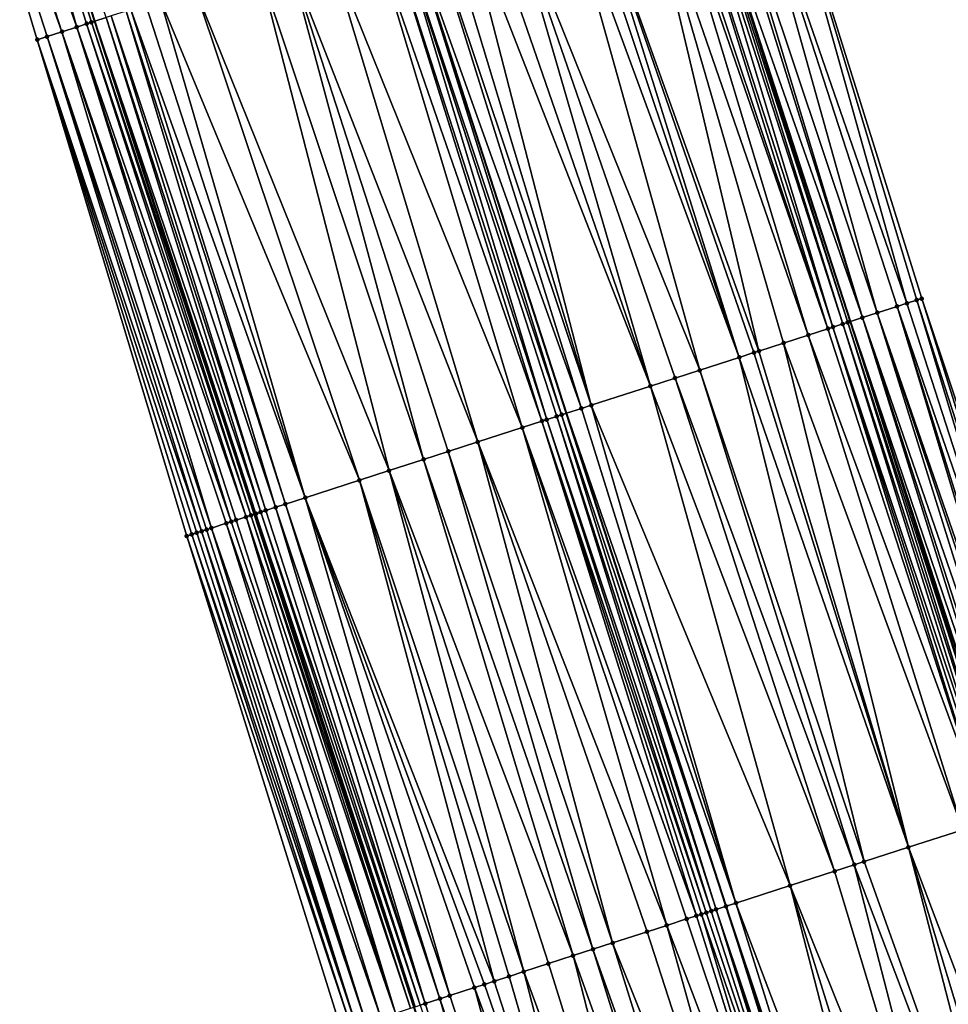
# Model space of a CAD drawing. Header units: feet. Extents: x 2004186 to 2014793, y 836912 to 864902.
# Tile 821 of 974: x 2004702 to 2004738, y 858427 to 858465. Entities that reach past the tile are written whole.
import ezdxf

# ---------------------------------------------------------------- set-up
doc = ezdxf.new("R2010")
doc.units = ezdxf.units.FT
doc.header["$LTSCALE"] = 100
doc.header["$MEASUREMENT"] = 0
for name, color, linetype, lineweight in [('EP_Travel Lane', 5, 'Continuous', 40), ('GPL_Skip Line', 2, 'Continuous', 40), ('Road Shots', 4, 'Continuous', 200), ('Road X-Section', 30, 'Continuous', 13)]:
    doc.layers.add(name, color=color, linetype=linetype, lineweight=lineweight)
doc.layers.add('I-77 SB_MM21-27-Surface-Border', color=7, linetype='Continuous')
doc.layers.add('I-77 SB_MM21-27-Surface-TIN', color=7, linetype='Continuous')

msp = doc.modelspace()

# ---------------------------------------------------------------- linework, layer by layer
at = {"layer": 'EP_Travel Lane'}
for points in [[(2004772.846611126, 858256.0850767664, 456.7978183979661), (2004766.683431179, 858275.1105857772, 456.584631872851), (2004760.520244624, 858294.1361151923, 456.3736101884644), (2004754.357116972, 858313.1614627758, 456.1432874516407), (2004748.192641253, 858332.194226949, 455.9262946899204), (2004742.031122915, 858351.2204676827, 455.7314961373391), (2004735.869570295, 858370.2468142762, 455.5481204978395), (2004729.707946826, 858389.2733796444, 455.3883062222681), (2004723.546469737, 858408.2994930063, 455.1797762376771), (2004717.384889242, 858427.3259256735, 455.005668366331), (2004711.223393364, 858446.3520970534, 454.8033979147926), (2004705.061861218, 858465.378380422, 454.613188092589), (2004698.902470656, 858484.4045920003, 454.4117679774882), (2004692.763296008, 858503.4379220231, 454.2041110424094), (2004686.624172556, 858522.4710933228, 453.9800132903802), (2004680.48499716, 858541.5044256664, 453.7725966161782), (2004674.345778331, 858560.5378926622, 453.5791291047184)], [(2004795.835165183, 858263.5321510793, 456.7795421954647), (2004789.667681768, 858282.5563545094, 456.5748603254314), (2004783.500234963, 858301.5804450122, 456.358191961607), (2004777.332692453, 858320.6048307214, 456.1728608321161), (2004771.172622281, 858339.6242625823, 455.952275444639), (2004765.014723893, 858358.6514405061, 455.7347181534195), (2004758.856755, 858377.6788362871, 455.5406361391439), (2004752.698753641, 858396.7063323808, 455.3573896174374), (2004746.540758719, 858415.7338085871, 455.1719870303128), (2004740.382744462, 858434.7613445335, 454.9930252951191), (2004734.224745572, 858453.7888329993, 454.8089398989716), (2004728.066812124, 858472.8161192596, 454.6030681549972), (2004721.909792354, 858491.8440670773, 454.3916891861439), (2004715.763737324, 858510.8751553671, 454.1824499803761), (2004709.61771611, 858529.906138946, 453.9623807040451), (2004703.471648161, 858548.9372672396, 453.7572828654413)]]:
    msp.add_polyline3d(points, dxfattribs=at)
at = {"layer": 'GPL_Skip Line'}
msp.add_polyline3d([(2004784.826929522, 858259.9679438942, 456.9687273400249), (2004778.663469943, 858278.9935904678, 456.7774565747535), (2004772.500052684, 858298.0191064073, 456.5723198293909), (2004766.336662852, 858317.044537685, 456.3581968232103), (2004760.179431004, 858336.0718716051, 456.1348776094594), (2004754.027019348, 858355.1010358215, 455.9380440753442), (2004747.874578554, 858374.1302901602, 455.7509248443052), (2004741.722069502, 858393.1597556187, 455.5865620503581), (2004735.56966276, 858412.1889046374, 455.3880903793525), (2004729.417203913, 858431.2182148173, 455.2069902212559), (2004723.264789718, 858450.2473868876, 455.0110032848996), (2004717.112373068, 858469.2765665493, 454.8158346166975), (2004710.959920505, 858488.3056193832, 454.6094117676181), (2004704.806740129, 858507.3343983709, 454.3996816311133), (2004698.653611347, 858526.3630178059, 454.1734319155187), (2004692.500391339, 858545.3919193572, 453.9763916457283)], dxfattribs=at)
at = {"layer": 'I-77 SB_MM21-27-Surface-Border', "color": 3, "linetype": 'ByBlock', "lineweight": -2}
for points in [[(2004772.270011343, 858255.8980778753, 456.7779989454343), (2004765.345662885, 858274.6766446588, 456.530457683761), (2004759.562745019, 858293.8255308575, 456.33545096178), (2004752.638422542, 858312.604017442, 456.079395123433), (2004745.907740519, 858331.4546366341, 455.8435449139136), (2004739.564984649, 858350.4224078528, 455.6611668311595), (2004733.032060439, 858369.3282421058, 455.4346222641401), (2004726.879569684, 858388.3576509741, 455.2641443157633), (2004720.727145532, 858407.3868538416, 455.0714781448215), (2004714.574685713, 858426.4161670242, 454.8907016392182), (2004708.612571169, 858445.5068699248, 454.6951242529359), (2004702.840682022, 858464.659333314, 454.5246890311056), (2004697.069025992, 858483.8108382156, 454.3285502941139), (2004692.438016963, 858503.3325623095, 454.1875300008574), (2004685.333525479, 858522.0531084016, 453.9201206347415), (2004678.990061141, 858541.0203080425, 453.7058179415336), (2004674.168733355, 858560.4805603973, 453.571379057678)], [(2004705.441837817, 858549.5727060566, 453.6030630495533), (2004711.785404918, 858530.6051886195, 453.7844621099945), (2004717.748189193, 858511.5151770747, 454.025513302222), (2004724.662759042, 858492.7319311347, 454.1723249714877), (2004731.005692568, 858473.7638477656, 454.3634674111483), (2004736.967758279, 858454.6732959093, 454.5753251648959), (2004743.310559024, 858435.705385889, 454.7427495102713), (2004749.46302539, 858416.6760524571, 454.9213433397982), (2004755.80583035, 858397.7081294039, 455.087357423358), (2004761.76789922, 858378.6175677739, 455.2981549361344), (2004767.920369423, 858359.5882224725, 455.4754826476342), (2004773.691910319, 858340.436836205, 455.7620131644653), (2004779.656366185, 858321.3556299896, 455.983886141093), (2004785.439201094, 858302.20699986, 456.2060718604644), (2004791.031646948, 858282.9971147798, 456.4688542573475), (2004797.575672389, 858264.0946332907, 456.6484780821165)]]:
    msp.add_polyline3d(points, dxfattribs=at)
at = {"layer": 'I-77 SB_MM21-27-Surface-TIN', "color": 128, "linetype": 'ByBlock', "lineweight": -2}
for points in [[(2004697.639847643, 858483.9956697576, 454.3519483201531), (2004704.362897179, 858465.1521430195, 454.5886016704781), (2004698.902470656, 858484.4045920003, 454.4117679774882)], [(2004698.971738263, 858484.4270255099, 454.4150496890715), (2004698.902470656, 858484.4045920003, 454.4117679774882), (2004705.061861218, 858465.378380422, 454.613188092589)], [(2004704.933747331, 858465.3368864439, 454.6060783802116), (2004705.061861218, 858465.378380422, 454.613188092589), (2004698.902470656, 858484.4045920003, 454.4117679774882)], [(2004704.933747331, 858465.3368864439, 454.6060783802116), (2004698.902470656, 858484.4045920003, 454.4117679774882), (2004704.743468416, 858465.2752914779, 454.5987626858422)], [(2004704.743468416, 858465.2752914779, 454.5987626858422), (2004698.902470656, 858484.4045920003, 454.4117679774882), (2004704.362897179, 858465.1521430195, 454.5886016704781)], [(2004698.971738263, 858484.4270255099, 454.4150496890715), (2004705.061861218, 858465.378380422, 454.613188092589), (2004705.504554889, 858465.5217616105, 454.637755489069)], [(2004697.639847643, 858483.9956697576, 454.3519483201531), (2004697.069025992, 858483.8108382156, 454.3285502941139), (2004703.792060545, 858464.9673577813, 454.5666179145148)], [(2004697.639847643, 858483.9956697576, 454.3519483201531), (2004703.792060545, 858464.9673577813, 454.5666179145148), (2004704.362897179, 858465.1521430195, 454.5886016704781)], [(2004697.069025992, 858483.8108382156, 454.3285502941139), (2004703.221239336, 858464.7825248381, 454.5394920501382), (2004703.792060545, 858464.9673577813, 454.5666179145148)], [(2004697.069025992, 858483.8108382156, 454.3285502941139), (2004702.840682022, 858464.659333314, 454.5246890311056), (2004703.221239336, 858464.7825248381, 454.5394920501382)], [(2004731.005692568, 858473.7638477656, 454.3634674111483), (2004729.863604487, 858473.3955602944, 454.4577942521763), (2004736.39672636, 858454.4891146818, 454.6184476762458)], [(2004731.005692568, 858473.7638477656, 454.3634674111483), (2004736.777406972, 858454.6119248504, 454.5921443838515), (2004736.967758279, 858454.6732959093, 454.5753251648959)], [(2004731.005692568, 858473.7638477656, 454.3634674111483), (2004736.39672636, 858454.4891146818, 454.6184476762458), (2004736.777406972, 858454.6119248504, 454.5921443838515)], [(2004729.863604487, 858473.3955602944, 454.4577942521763), (2004728.911841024, 858473.0887264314, 454.5441998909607), (2004735.254607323, 858454.1209229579, 454.7230956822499)], [(2004729.863604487, 858473.3955602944, 454.4577942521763), (2004736.016032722, 858454.3663448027, 454.6490937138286), (2004736.39672636, 858454.4891146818, 454.6184476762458)], [(2004729.863604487, 858473.3955602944, 454.4577942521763), (2004735.254607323, 858454.1209229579, 454.7230956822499), (2004736.016032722, 858454.3663448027, 454.6490937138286)], [(2004728.721494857, 858473.0273394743, 454.5593053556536), (2004728.066812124, 858472.8161192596, 454.6030681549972), (2004734.683546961, 858453.936829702, 454.7757005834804)], [(2004728.911841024, 858473.0887264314, 454.5441998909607), (2004728.721494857, 858473.0273394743, 454.5593053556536), (2004734.683546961, 858453.936829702, 454.7757005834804)], [(2004728.911841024, 858473.0887264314, 454.5441998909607), (2004734.683546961, 858453.936829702, 454.7757005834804), (2004735.254607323, 858454.1209229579, 454.7230956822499)], [(2004727.389176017, 858472.5973080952, 454.6302621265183), (2004727.008528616, 858472.4743952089, 454.6454933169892), (2004733.351238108, 858453.5067674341, 454.843328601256)], [(2004727.769809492, 858472.7202640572, 454.6196740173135), (2004727.389176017, 858472.5973080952, 454.6302621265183), (2004733.541560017, 858453.56822942, 454.8363103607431)], [(2004727.389176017, 858472.5973080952, 454.6302621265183), (2004733.351238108, 858453.5067674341, 454.843328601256), (2004733.541560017, 858453.56822942, 454.8363103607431)], [(2004727.960138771, 858472.7817032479, 454.6101988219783), (2004727.769809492, 858472.7202640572, 454.6196740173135), (2004733.922189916, 858453.6911964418, 454.8269141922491)], [(2004727.769809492, 858472.7202640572, 454.6196740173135), (2004733.541560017, 858453.56822942, 454.8363103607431), (2004733.922189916, 858453.6911964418, 454.8269141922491)], [(2004727.960138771, 858472.7817032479, 454.6101988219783), (2004734.1125203, 858453.7526322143, 454.8170704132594), (2004728.066812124, 858472.8161192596, 454.6030681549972)], [(2004727.960138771, 858472.7817032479, 454.6101988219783), (2004733.922189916, 858453.6911964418, 454.8269141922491), (2004734.1125203, 858453.7526322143, 454.8170704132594)], [(2004734.1125203, 858453.7526322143, 454.8170704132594), (2004734.224745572, 858453.7888329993, 454.8089398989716), (2004728.066812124, 858472.8161192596, 454.6030681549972)], [(2004734.683546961, 858453.936829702, 454.7757005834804), (2004728.066812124, 858472.8161192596, 454.6030681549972), (2004734.224745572, 858453.7888329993, 454.8089398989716)], [(2004726.056980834, 858472.1668942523, 454.659993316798), (2004723.963529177, 858471.4905360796, 454.7074077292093), (2004730.686867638, 858452.6458782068, 454.896158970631)], [(2004726.818213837, 858472.4129111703, 454.6501344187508), (2004726.056980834, 858472.1668942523, 454.659993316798), (2004732.589984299, 858453.2608148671, 454.8601243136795)], [(2004726.056980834, 858472.1668942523, 454.659993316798), (2004731.638428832, 858452.9533376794, 454.877186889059), (2004732.589984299, 858453.2608148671, 454.8601243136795)], [(2004726.056980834, 858472.1668942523, 454.659993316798), (2004730.686867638, 858452.6458782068, 454.896158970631), (2004731.638428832, 858452.9533376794, 454.877186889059)], [(2004727.008528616, 858472.4743952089, 454.6454933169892), (2004726.818213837, 858472.4129111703, 454.6501344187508), (2004733.351238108, 858453.5067674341, 454.843328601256)], [(2004726.818213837, 858472.4129111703, 454.6501344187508), (2004732.589984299, 858453.2608148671, 454.8601243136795), (2004733.351238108, 858453.5067674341, 454.843328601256)], [(2004723.963529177, 858471.4905360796, 454.7074077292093), (2004723.582902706, 858471.3675584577, 454.7156610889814), (2004729.925620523, 858452.3999049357, 454.9107230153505)], [(2004723.963529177, 858471.4905360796, 454.7074077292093), (2004730.496559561, 858452.5843734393, 454.8985658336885), (2004730.686867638, 858452.6458782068, 454.896158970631)], [(2004723.963529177, 858471.4905360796, 454.7074077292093), (2004729.925620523, 858452.3999049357, 454.9107230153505), (2004730.496559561, 858452.5843734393, 454.8985658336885)], [(2004723.011984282, 858471.1830261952, 454.720945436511), (2004720.918565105, 858470.506567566, 454.7575316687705), (2004728.403141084, 858451.9079126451, 454.9349198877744)], [(2004723.582902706, 858471.3675584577, 454.7156610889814), (2004723.011984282, 858471.1830261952, 454.720945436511), (2004729.925620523, 858452.3999049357, 454.9107230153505)], [(2004723.011984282, 858471.1830261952, 454.720945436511), (2004728.403141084, 858451.9079126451, 454.9349198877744), (2004729.925620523, 858452.3999049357, 454.9107230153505)], [(2004720.918565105, 858470.506567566, 454.7575316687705), (2004719.9670148, 858470.1990744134, 454.7728728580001), (2004726.500050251, 858451.2928960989, 454.9623437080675)], [(2004720.918565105, 858470.506567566, 454.7575316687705), (2004727.451591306, 858451.6004178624, 454.9500859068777), (2004728.403141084, 858451.9079126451, 454.9349198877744)], [(2004720.918565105, 858470.506567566, 454.7575316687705), (2004726.500050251, 858451.2928960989, 454.9623437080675), (2004727.451591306, 858451.6004178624, 454.9500859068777)], [(2004719.205772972, 858469.9530847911, 454.785674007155), (2004718.444542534, 858469.7070599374, 454.7946775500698), (2004724.216323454, 858450.5549312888, 455.0011855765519)], [(2004719.9670148, 858470.1990744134, 454.7728728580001), (2004719.205772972, 858469.9530847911, 454.785674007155), (2004726.500050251, 858451.2928960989, 454.9623437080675)], [(2004719.205772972, 858469.9530847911, 454.785674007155), (2004724.216323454, 858450.5549312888, 455.0011855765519), (2004726.500050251, 858451.2928960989, 454.9623437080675)], [(2004717.873604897, 858469.5225870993, 454.8063671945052), (2004717.112373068, 858469.2765665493, 454.8158346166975), (2004723.835709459, 858450.4319150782, 455.0052797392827)], [(2004718.444542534, 858469.7070599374, 454.7946775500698), (2004717.873604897, 858469.5225870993, 454.8063671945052), (2004724.216323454, 858450.5549312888, 455.0011855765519)], [(2004717.873604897, 858469.5225870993, 454.8063671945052), (2004723.835709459, 858450.4319150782, 455.0052797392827), (2004724.216323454, 858450.5549312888, 455.0011855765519)], [(2004716.731781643, 858469.1534805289, 454.812403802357), (2004716.351174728, 858469.0304424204, 454.8141373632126), (2004722.503571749, 858450.0013234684, 455.0158502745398)], [(2004716.731781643, 858469.1534805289, 454.812403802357), (2004723.074483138, 858450.1858774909, 455.0129111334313), (2004717.112373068, 858469.2765665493, 454.8158346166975)], [(2004716.731781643, 858469.1534805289, 454.812403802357), (2004722.884191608, 858450.1243215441, 455.0098013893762), (2004723.074483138, 858450.1858774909, 455.0129111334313)], [(2004716.731781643, 858469.1534805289, 454.812403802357), (2004722.503571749, 858450.0013234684, 455.0158502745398), (2004722.884191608, 858450.1243215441, 455.0098013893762)], [(2004723.074483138, 858450.1858774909, 455.0129111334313), (2004723.264789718, 858450.2473868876, 455.0110032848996), (2004717.112373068, 858469.2765665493, 454.8158346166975)], [(2004723.835709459, 858450.4319150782, 455.0052797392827), (2004717.112373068, 858469.2765665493, 454.8158346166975), (2004723.264789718, 858450.2473868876, 455.0110032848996)], [(2004715.780282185, 858468.8458301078, 454.8107931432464), (2004714.067654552, 858468.2918385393, 454.7840928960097), (2004721.552097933, 858449.6935937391, 455.0056915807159)], [(2004716.351174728, 858469.0304424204, 454.8141373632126), (2004715.780282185, 858468.8458301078, 454.8107931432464), (2004722.313272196, 858449.9397923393, 455.0154156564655)], [(2004715.780282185, 858468.8458301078, 454.8107931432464), (2004721.552097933, 858449.6935937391, 455.0056915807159), (2004722.313272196, 858449.9397923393, 455.0154156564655)], [(2004716.351174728, 858469.0304424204, 454.8141373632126), (2004722.313272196, 858449.9397923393, 455.0154156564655), (2004722.503571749, 858450.0013234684, 455.0158502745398)], [(2004714.067654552, 858468.2918385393, 454.7840928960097), (2004712.545330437, 858467.7993658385, 454.7565057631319), (2004719.839476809, 858449.139582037, 454.9768221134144)], [(2004714.067654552, 858468.2918385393, 454.7840928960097), (2004719.839476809, 858449.139582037, 454.9768221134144), (2004721.552097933, 858449.6935937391, 455.0056915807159)], [(2004712.545330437, 858467.7993658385, 454.7565057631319), (2004711.40357488, 858467.4300498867, 454.7399732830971), (2004717.746263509, 858448.4624866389, 454.944772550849)], [(2004712.545330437, 858467.7993658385, 454.7565057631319), (2004718.697719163, 858448.7702725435, 454.9609863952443), (2004719.839476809, 858449.139582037, 454.9768221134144)], [(2004712.545330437, 858467.7993658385, 454.7565057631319), (2004717.746263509, 858448.4624866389, 454.944772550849), (2004718.697719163, 858448.7702725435, 454.9609863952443)], [(2004711.40357488, 858467.4300498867, 454.7399732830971), (2004708.929803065, 858466.6297666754, 454.6935195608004), (2004716.414220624, 858448.0316017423, 454.9237299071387)], [(2004711.40357488, 858467.4300498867, 454.7399732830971), (2004716.414220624, 858448.0316017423, 454.9237299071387), (2004717.746263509, 858448.4624866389, 454.944772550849)], [(2004708.929803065, 858466.6297666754, 454.6935195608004), (2004707.597751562, 858466.1989084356, 454.6753494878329), (2004715.272480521, 858447.6622379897, 454.9020456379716)], [(2004708.929803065, 858466.6297666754, 454.6935195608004), (2004715.272480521, 858447.6622379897, 454.9020456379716), (2004716.414220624, 858448.0316017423, 454.9237299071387)], [(2004707.597751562, 858466.1989084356, 454.6753494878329), (2004707.026859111, 858466.0142958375, 454.6719744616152), (2004713.179261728, 858446.9851595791, 454.8718271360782)], [(2004707.597751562, 858466.1989084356, 454.6753494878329), (2004713.179261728, 858446.9851595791, 454.8718271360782), (2004715.272480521, 858447.6622379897, 454.9020456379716)], [(2004706.265671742, 858465.7681377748, 454.6666195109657), (2004705.69482819, 858465.5833739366, 454.6469424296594), (2004712.037534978, 858446.6157545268, 454.8456911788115)], [(2004706.455961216, 858465.8297000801, 454.6704147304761), (2004706.265671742, 858465.7681377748, 454.6666195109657), (2004712.418095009, 858446.738937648, 454.8595882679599)], [(2004706.265671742, 858465.7681377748, 454.6666195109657), (2004712.037534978, 858446.6157545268, 454.8456911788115), (2004712.418095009, 858446.738937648, 454.8595882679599)], [(2004707.026859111, 858466.0142958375, 454.6719744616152), (2004706.455961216, 858465.8297000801, 454.6704147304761), (2004713.179261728, 858446.9851595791, 454.8718271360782)], [(2004706.455961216, 858465.8297000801, 454.6704147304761), (2004712.418095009, 858446.738937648, 454.8595882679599), (2004713.179261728, 858446.9851595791, 454.8718271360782)], [(2004704.933747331, 858465.3368864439, 454.6060783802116), (2004704.743468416, 858465.2752914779, 454.5987626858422), (2004711.086183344, 858446.307646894, 454.7947984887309)], [(2004704.933747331, 858465.3368864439, 454.6060783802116), (2004711.223393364, 858446.3520970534, 454.8033979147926), (2004705.061861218, 858465.378380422, 454.613188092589)], [(2004704.933747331, 858465.3368864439, 454.6060783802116), (2004711.086183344, 858446.307646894, 454.7947984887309), (2004711.223393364, 858446.3520970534, 454.8033979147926)], [(2004705.504554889, 858465.5217616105, 454.637755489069), (2004705.061861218, 858465.378380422, 454.613188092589), (2004711.466701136, 858446.4309606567, 454.8227772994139)], [(2004711.276448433, 858446.3692846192, 454.8067230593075), (2004705.061861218, 858465.378380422, 454.613188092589), (2004711.223393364, 858446.3520970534, 454.8033979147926)], [(2004711.466701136, 858446.4309606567, 454.8227772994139), (2004705.061861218, 858465.378380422, 454.613188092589), (2004711.276448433, 858446.3692846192, 454.8067230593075)], [(2004705.69482819, 858465.5833739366, 454.6469424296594), (2004705.504554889, 858465.5217616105, 454.637755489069), (2004711.656965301, 858446.4926012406, 454.8350100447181)], [(2004705.504554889, 858465.5217616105, 454.637755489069), (2004711.466701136, 858446.4309606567, 454.8227772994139), (2004711.656965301, 858446.4926012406, 454.8350100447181)], [(2004705.69482819, 858465.5833739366, 454.6469424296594), (2004711.656965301, 858446.4926012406, 454.8350100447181), (2004712.037534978, 858446.6157545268, 454.8456911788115)], [(2004703.792060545, 858464.9673577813, 454.5666179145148), (2004703.221239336, 858464.7825248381, 454.5394920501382), (2004709.563996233, 858445.814750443, 454.7215364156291)], [(2004704.362897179, 858465.1521430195, 454.5886016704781), (2004703.792060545, 858464.9673577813, 454.5666179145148), (2004710.325048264, 858446.0613271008, 454.7720110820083)], [(2004703.792060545, 858464.9673577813, 454.5666179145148), (2004710.134781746, 858445.9996937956, 454.7605629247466), (2004710.325048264, 858446.0613271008, 454.7720110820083)], [(2004703.792060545, 858464.9673577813, 454.5666179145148), (2004709.563996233, 858445.814750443, 454.7215364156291), (2004710.134781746, 858445.9996937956, 454.7605629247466)], [(2004704.743468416, 858465.2752914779, 454.5987626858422), (2004704.362897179, 858465.1521430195, 454.5886016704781), (2004710.895899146, 858446.2460682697, 454.7892443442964)], [(2004704.362897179, 858465.1521430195, 454.5886016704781), (2004710.515321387, 858446.1229399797, 454.7812575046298), (2004710.895899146, 858446.2460682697, 454.7892443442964)], [(2004704.362897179, 858465.1521430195, 454.5886016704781), (2004710.325048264, 858446.0613271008, 454.7720110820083), (2004710.515321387, 858446.1229399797, 454.7812575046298)], [(2004704.743468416, 858465.2752914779, 454.5987626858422), (2004710.895899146, 858446.2460682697, 454.7892443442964), (2004711.086183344, 858446.307646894, 454.7947984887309)], [(2004703.221239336, 858464.7825248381, 454.5394920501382), (2004702.840682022, 858464.659333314, 454.5246890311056), (2004709.183431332, 858445.6915823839, 454.7092628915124)], [(2004702.840682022, 858464.659333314, 454.5246890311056), (2004708.993132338, 858445.6300495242, 454.7086417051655), (2004709.183431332, 858445.6915823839, 454.7092628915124)], [(2004702.840682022, 858464.659333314, 454.5246890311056), (2004708.802846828, 858445.5684749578, 454.7035249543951), (2004708.993132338, 858445.6300495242, 454.7086417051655)], [(2004702.840682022, 858464.659333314, 454.5246890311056), (2004708.612571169, 858445.5068699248, 454.6951242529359), (2004708.802846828, 858445.5684749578, 454.7035249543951)], [(2004703.221239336, 858464.7825248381, 454.5394920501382), (2004709.373722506, 858445.7531394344, 454.7124915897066), (2004709.563996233, 858445.814750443, 454.7215364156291)], [(2004703.221239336, 858464.7825248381, 454.5394920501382), (2004709.183431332, 858445.6915823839, 454.7092628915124), (2004709.373722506, 858445.7531394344, 454.7124915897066)], [(2004736.016032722, 858454.3663448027, 454.6490937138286), (2004735.254607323, 858454.1209229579, 454.7230956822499), (2004741.787792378, 858435.2142819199, 454.862697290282)], [(2004736.39672636, 858454.4891146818, 454.6184476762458), (2004736.016032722, 858454.3663448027, 454.6490937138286), (2004742.549192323, 858435.4597824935, 454.7971818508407)], [(2004736.016032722, 858454.3663448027, 454.6490937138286), (2004741.978149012, 858435.2756365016, 454.8441021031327), (2004742.549192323, 858435.4597824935, 454.7971818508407)], [(2004736.016032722, 858454.3663448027, 454.6490937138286), (2004741.787792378, 858435.2142819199, 454.862697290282), (2004741.978149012, 858435.2756365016, 454.8441021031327)], [(2004736.777406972, 858454.6119248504, 454.5921443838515), (2004736.39672636, 858454.4891146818, 454.6184476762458), (2004742.549192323, 858435.4597824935, 454.7971818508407)], [(2004736.967758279, 858454.6732959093, 454.5753251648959), (2004736.777406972, 858454.6119248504, 454.5921443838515), (2004742.929862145, 858435.5826260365, 454.7744761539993)], [(2004736.777406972, 858454.6119248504, 454.5921443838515), (2004742.549192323, 858435.4597824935, 454.7971818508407), (2004742.929862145, 858435.5826260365, 454.7744761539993)], [(2004736.967758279, 858454.6732959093, 454.5753251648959), (2004742.929862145, 858435.5826260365, 454.7744761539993), (2004743.310559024, 858435.705385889, 454.7427495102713)], [(2004734.683546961, 858453.936829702, 454.7757005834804), (2004734.224745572, 858453.7888329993, 454.8089398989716), (2004740.645657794, 858434.84613828, 454.9725277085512)], [(2004735.254607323, 858454.1209229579, 454.7230956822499), (2004734.683546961, 858453.936829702, 454.7757005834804), (2004741.216691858, 858435.0303128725, 454.9286902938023)], [(2004734.683546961, 858453.936829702, 454.7757005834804), (2004740.835993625, 858434.907557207, 454.9608682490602), (2004741.216691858, 858435.0303128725, 454.9286902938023)], [(2004734.683546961, 858453.936829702, 454.7757005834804), (2004740.645657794, 858434.84613828, 454.9725277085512), (2004740.835993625, 858434.907557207, 454.9608682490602)], [(2004735.254607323, 858454.1209229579, 454.7230956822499), (2004741.597428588, 858435.1529494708, 454.8836781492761), (2004741.787792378, 858435.2142819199, 454.862697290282)], [(2004735.254607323, 858454.1209229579, 454.7230956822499), (2004741.216691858, 858435.0303128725, 454.9286902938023), (2004741.597428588, 858435.1529494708, 454.8836781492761)], [(2004733.541560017, 858453.56822942, 454.8363103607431), (2004733.351238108, 858453.5067674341, 454.843328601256), (2004739.503689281, 858434.4774809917, 455.0269922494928)], [(2004733.922189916, 858453.6911964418, 454.8269141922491), (2004733.541560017, 858453.56822942, 454.8363103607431), (2004739.88432159, 858434.6004405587, 455.0167927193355)], [(2004733.541560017, 858453.56822942, 454.8363103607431), (2004739.694009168, 858434.5389492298, 455.0206480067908), (2004739.88432159, 858434.6004405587, 455.0167927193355)], [(2004733.541560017, 858453.56822942, 454.8363103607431), (2004739.503689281, 858434.4774809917, 455.0269922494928), (2004739.694009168, 858434.5389492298, 455.0206480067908)], [(2004734.1125203, 858453.7526322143, 454.8170704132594), (2004733.922189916, 858453.6911964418, 454.8269141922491), (2004740.07464105, 858434.6619101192, 455.0105910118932)], [(2004733.922189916, 858453.6911964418, 454.8269141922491), (2004739.88432159, 858434.6004405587, 455.0167927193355), (2004740.07464105, 858434.6619101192, 455.0105910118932)], [(2004734.1125203, 858453.7526322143, 454.8170704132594), (2004740.264967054, 858434.7233594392, 455.0022076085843), (2004734.224745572, 858453.7888329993, 454.8089398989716)], [(2004734.1125203, 858453.7526322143, 454.8170704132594), (2004740.07464105, 858434.6619101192, 455.0105910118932), (2004740.264967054, 858434.7233594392, 455.0022076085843)], [(2004740.264967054, 858434.7233594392, 455.0022076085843), (2004740.382744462, 858434.7613445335, 454.9930252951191), (2004734.224745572, 858453.7888329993, 454.8089398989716)], [(2004740.645657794, 858434.84613828, 454.9725277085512), (2004734.224745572, 858453.7888329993, 454.8089398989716), (2004740.382744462, 858434.7613445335, 454.9930252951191)], [(2004732.589984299, 858453.2608148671, 454.8601243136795), (2004731.638428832, 858452.9533376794, 454.877186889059), (2004738.55211511, 858434.1700616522, 455.0502898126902)], [(2004733.351238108, 858453.5067674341, 454.843328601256), (2004732.589984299, 858453.2608148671, 454.8601243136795), (2004739.503689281, 858434.4774809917, 455.0269922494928)], [(2004732.589984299, 858453.2608148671, 454.8601243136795), (2004738.55211511, 858434.1700616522, 455.0502898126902), (2004739.503689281, 858434.4774809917, 455.0269922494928)], [(2004731.638428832, 858452.9533376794, 454.877186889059), (2004730.686867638, 858452.6458782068, 454.896158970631), (2004736.458687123, 858433.4936302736, 455.0898135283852)], [(2004731.638428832, 858452.9533376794, 454.877186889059), (2004736.458687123, 858433.4936302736, 455.0898135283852), (2004738.55211511, 858434.1700616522, 455.0502898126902)], [(2004729.925620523, 858452.3999049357, 454.9107230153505), (2004728.403141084, 858451.9079126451, 454.9349198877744), (2004734.745906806, 858432.9401109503, 455.1140164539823)], [(2004730.496559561, 858452.5843734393, 454.8985658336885), (2004729.925620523, 858452.3999049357, 454.9107230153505), (2004736.458687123, 858433.4936302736, 455.0898135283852)], [(2004729.925620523, 858452.3999049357, 454.9107230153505), (2004734.745906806, 858432.9401109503, 455.1140164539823), (2004736.458687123, 858433.4936302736, 455.0898135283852)], [(2004730.686867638, 858452.6458782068, 454.896158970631), (2004730.496559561, 858452.5843734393, 454.8985658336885), (2004736.458687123, 858433.4936302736, 455.0898135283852)], [(2004728.403141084, 858451.9079126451, 454.9349198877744), (2004727.451591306, 858451.6004178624, 454.9500859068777), (2004734.365281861, 858432.817128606, 455.1217608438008)], [(2004728.403141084, 858451.9079126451, 454.9349198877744), (2004734.365281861, 858432.817128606, 455.1217608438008), (2004734.745906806, 858432.9401109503, 455.1140164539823)], [(2004726.500050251, 858451.2928960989, 454.9623437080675), (2004724.216323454, 858450.5549312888, 455.0011855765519), (2004731.891230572, 858432.0177098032, 455.1684813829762)], [(2004727.451591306, 858451.6004178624, 454.9500859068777), (2004726.500050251, 858451.2928960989, 454.9623437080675), (2004733.604037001, 858432.5711483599, 455.1355726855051)], [(2004726.500050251, 858451.2928960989, 454.9623437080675), (2004731.891230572, 858432.0177098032, 455.1684813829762), (2004733.604037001, 858432.5711483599, 455.1355726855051)], [(2004727.451591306, 858451.6004178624, 454.9500859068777), (2004733.604037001, 858432.5711483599, 455.1355726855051), (2004734.365281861, 858432.817128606, 455.1217608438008)], [(2004724.216323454, 858450.5549312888, 455.0011855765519), (2004723.835709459, 858450.4319150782, 455.0052797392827), (2004729.797815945, 858431.3412370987, 455.2035506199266)], [(2004724.216323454, 858450.5549312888, 455.0011855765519), (2004729.797815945, 858431.3412370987, 455.2035506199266), (2004731.891230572, 858432.0177098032, 455.1684813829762)], [(2004722.884191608, 858450.1243215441, 455.0098013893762), (2004722.503571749, 858450.0013234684, 455.0158502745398), (2004728.846294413, 858431.033654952, 455.2092992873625)], [(2004723.074483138, 858450.1858774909, 455.0129111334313), (2004722.884191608, 858450.1243215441, 455.0098013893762), (2004729.036613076, 858431.0951269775, 455.2033633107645)], [(2004722.884191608, 858450.1243215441, 455.0098013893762), (2004728.846294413, 858431.033654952, 455.2092992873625), (2004729.036613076, 858431.0951269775, 455.2033633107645)], [(2004723.074483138, 858450.1858774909, 455.0129111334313), (2004729.417203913, 858431.2182148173, 455.2069902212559), (2004723.264789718, 858450.2473868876, 455.0110032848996)], [(2004723.074483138, 858450.1858774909, 455.0129111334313), (2004729.036613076, 858431.0951269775, 455.2033633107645), (2004729.417203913, 858431.2182148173, 455.2069902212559)], [(2004723.835709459, 858450.4319150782, 455.0052797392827), (2004723.264789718, 858450.2473868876, 455.0110032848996), (2004729.797815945, 858431.3412370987, 455.2035506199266)], [(2004729.797815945, 858431.3412370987, 455.2035506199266), (2004723.264789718, 858450.2473868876, 455.0110032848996), (2004729.417203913, 858431.2182148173, 455.2069902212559)], [(2004722.313272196, 858449.9397923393, 455.0154156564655), (2004721.552097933, 858449.6935937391, 455.0056915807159), (2004728.275410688, 858430.8490153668, 455.203015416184)], [(2004722.503571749, 858450.0013234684, 455.0158502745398), (2004722.313272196, 858449.9397923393, 455.0154156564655), (2004728.655987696, 858430.9721459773, 455.2112525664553)], [(2004722.313272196, 858449.9397923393, 455.0154156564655), (2004728.465694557, 858430.9105950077, 455.2086792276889), (2004728.655987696, 858430.9721459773, 455.2112525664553)], [(2004722.313272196, 858449.9397923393, 455.0154156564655), (2004728.275410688, 858430.8490153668, 455.203015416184), (2004728.465694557, 858430.9105950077, 455.2086792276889)], [(2004722.503571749, 858450.0013234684, 455.0158502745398), (2004728.655987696, 858430.9721459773, 455.2112525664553), (2004728.846294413, 858431.033654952, 455.2092992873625)], [(2004721.552097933, 858449.6935937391, 455.0056915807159), (2004719.839476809, 858449.139582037, 454.9768221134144), (2004727.133646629, 858430.4797257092, 455.1893172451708)], [(2004721.552097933, 858449.6935937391, 455.0056915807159), (2004727.89482997, 858430.7258962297, 455.1960149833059), (2004728.275410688, 858430.8490153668, 455.203015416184)], [(2004721.552097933, 858449.6935937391, 455.0056915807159), (2004727.133646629, 858430.4797257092, 455.1893172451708), (2004727.89482997, 858430.7258962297, 455.1960149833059)], [(2004719.839476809, 858449.139582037, 454.9768221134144), (2004718.697719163, 858448.7702725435, 454.9609863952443), (2004725.040424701, 858429.8026569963, 455.1601430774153)], [(2004719.839476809, 858449.139582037, 454.9768221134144), (2004726.372484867, 858430.2334884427, 455.175425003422), (2004727.133646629, 858430.4797257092, 455.1893172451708)], [(2004719.839476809, 858449.139582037, 454.9768221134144), (2004725.040424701, 858429.8026569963, 455.1601430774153), (2004726.372484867, 858430.2334884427, 455.175425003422)], [(2004718.697719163, 858448.7702725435, 454.9609863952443), (2004717.746263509, 858448.4624866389, 454.944772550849), (2004724.279266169, 858429.5564097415, 455.1451741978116)], [(2004718.697719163, 858448.7702725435, 454.9609863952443), (2004724.279266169, 858429.5564097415, 455.1451741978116), (2004725.040424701, 858429.8026569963, 455.1601430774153)], [(2004717.746263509, 858448.4624866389, 454.944772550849), (2004716.414220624, 858448.0316017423, 454.9237299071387), (2004723.51809029, 858429.3102161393, 455.1359884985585)], [(2004717.746263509, 858448.4624866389, 454.944772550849), (2004723.51809029, 858429.3102161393, 455.1359884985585), (2004724.279266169, 858429.5564097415, 455.1451741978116)], [(2004716.414220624, 858448.0316017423, 454.9237299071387), (2004715.272480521, 858447.6622379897, 454.9020456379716), (2004721.615161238, 858428.6946992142, 455.1094758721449)], [(2004716.414220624, 858448.0316017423, 454.9237299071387), (2004722.566628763, 858429.0024484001, 455.1217322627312), (2004723.51809029, 858429.3102161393, 455.1359884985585)], [(2004716.414220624, 858448.0316017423, 454.9237299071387), (2004721.615161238, 858428.6946992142, 455.1094758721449), (2004722.566628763, 858429.0024484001, 455.1217322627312)], [(2004715.272480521, 858447.6622379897, 454.9020456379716), (2004713.179261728, 858446.9851595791, 454.8718271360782), (2004720.47343116, 858428.3253044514, 455.0844484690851)], [(2004715.272480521, 858447.6622379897, 454.9020456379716), (2004721.044303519, 858428.5099791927, 455.0945218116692), (2004721.615161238, 858428.6946992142, 455.1094758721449)], [(2004715.272480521, 858447.6622379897, 454.9020456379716), (2004720.47343116, 858428.3253044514, 455.0844484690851), (2004721.044303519, 858428.5099791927, 455.0945218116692)], [(2004712.418095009, 858446.738937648, 454.8595882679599), (2004712.037534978, 858446.6157545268, 454.8456911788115), (2004718.380213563, 858427.6482223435, 455.0538304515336)], [(2004713.179261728, 858446.9851595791, 454.8718271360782), (2004712.418095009, 858446.738937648, 454.8595882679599), (2004718.760795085, 858427.771338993, 455.0605627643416)], [(2004712.418095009, 858446.738937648, 454.8595882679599), (2004718.380213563, 858427.6482223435, 455.0538304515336), (2004718.760795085, 858427.771338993, 455.0605627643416)], [(2004713.179261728, 858446.9851595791, 454.8718271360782), (2004720.092856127, 858428.2021677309, 455.0755527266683), (2004720.47343116, 858428.3253044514, 455.0844484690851)], [(2004713.179261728, 858446.9851595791, 454.8718271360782), (2004719.712269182, 858428.0790678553, 455.0706284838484), (2004720.092856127, 858428.2021677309, 455.0755527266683)], [(2004713.179261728, 858446.9851595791, 454.8718271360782), (2004718.760795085, 858427.771338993, 455.0605627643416), (2004719.712269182, 858428.0790678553, 455.0706284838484)], [(2004711.086183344, 858446.307646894, 454.7947984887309), (2004717.384889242, 858427.3259256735, 455.005668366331), (2004711.223393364, 858446.3520970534, 454.8033979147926)], [(2004711.276448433, 858446.3692846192, 454.8067230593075), (2004711.223393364, 858446.3520970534, 454.8033979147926), (2004717.428841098, 858427.3401791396, 455.0098820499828)], [(2004717.428841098, 858427.3401791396, 455.0098820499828), (2004711.223393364, 858446.3520970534, 454.8033979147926), (2004717.384889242, 858427.3259256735, 455.005668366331)], [(2004711.466701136, 858446.4309606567, 454.8227772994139), (2004711.276448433, 858446.3692846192, 454.8067230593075), (2004717.619080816, 858427.4018953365, 455.0302651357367)], [(2004711.276448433, 858446.3692846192, 454.8067230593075), (2004717.428841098, 858427.3401791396, 455.0098820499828), (2004717.619080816, 858427.4018953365, 455.0302651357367)], [(2004711.656965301, 858446.4926012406, 454.8350100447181), (2004711.466701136, 858446.4309606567, 454.8227772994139), (2004717.809345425, 858427.463534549, 455.0423501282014)], [(2004711.466701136, 858446.4309606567, 454.8227772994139), (2004717.619080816, 858427.4018953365, 455.0302651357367), (2004717.809345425, 858427.463534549, 455.0423501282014)], [(2004712.037534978, 858446.6157545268, 454.8456911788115), (2004711.656965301, 858446.4926012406, 454.8350100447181), (2004717.809345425, 858427.463534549, 455.0423501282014)], [(2004712.037534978, 858446.6157545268, 454.8456911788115), (2004717.809345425, 858427.463534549, 455.0423501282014), (2004718.380213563, 858427.6482223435, 455.0538304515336)], [(2004710.134781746, 858445.9996937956, 454.7605629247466), (2004709.563996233, 858445.814750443, 454.7215364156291), (2004716.09692364, 858426.9089063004, 454.9470226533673)], [(2004710.325048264, 858446.0613271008, 454.7720110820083), (2004710.134781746, 858445.9996937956, 454.7605629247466), (2004716.667729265, 858427.0937874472, 454.9793443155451)], [(2004710.134781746, 858445.9996937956, 454.7605629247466), (2004716.09692364, 858426.9089063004, 454.9470226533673), (2004716.667729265, 858427.0937874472, 454.9793443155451)], [(2004710.515321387, 858446.1229399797, 454.7812575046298), (2004710.325048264, 858446.0613271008, 454.7720110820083), (2004716.667729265, 858427.0937874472, 454.9793443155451)], [(2004710.895899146, 858446.2460682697, 454.7892443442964), (2004710.515321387, 858446.1229399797, 454.7812575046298), (2004716.667729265, 858427.0937874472, 454.9793443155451)], [(2004711.086183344, 858446.307646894, 454.7947984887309), (2004710.895899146, 858446.2460682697, 454.7892443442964), (2004717.238594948, 858427.2784828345, 454.9916430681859)], [(2004710.895899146, 858446.2460682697, 454.7892443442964), (2004716.667729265, 858427.0937874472, 454.9793443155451), (2004717.238594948, 858427.2784828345, 454.9916430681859)], [(2004711.086183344, 858446.307646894, 454.7947984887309), (2004717.238594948, 858427.2784828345, 454.9916430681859), (2004717.384889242, 858427.3259256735, 455.005668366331)], [(2004708.802846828, 858445.5684749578, 454.7035249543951), (2004708.612571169, 858445.5068699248, 454.6951242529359), (2004714.955230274, 858426.5393979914, 454.9097561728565)], [(2004708.993132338, 858445.6300495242, 454.7086417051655), (2004708.802846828, 858445.5684749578, 454.7035249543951), (2004715.145512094, 858426.6009839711, 454.9161032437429)], [(2004708.802846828, 858445.5684749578, 454.7035249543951), (2004714.955230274, 858426.5393979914, 454.9097561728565), (2004715.145512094, 858426.6009839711, 454.9161032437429)], [(2004709.183431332, 858445.6915823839, 454.7092628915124), (2004708.993132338, 858445.6300495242, 454.7086417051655), (2004715.145512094, 858426.6009839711, 454.9161032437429)], [(2004709.373722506, 858445.7531394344, 454.7124915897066), (2004709.183431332, 858445.6915823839, 454.7092628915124), (2004715.52608688, 858426.7241214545, 454.925081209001)], [(2004709.183431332, 858445.6915823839, 454.7092628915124), (2004715.145512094, 858426.6009839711, 454.9161032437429), (2004715.52608688, 858426.7241214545, 454.925081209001)], [(2004709.563996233, 858445.814750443, 454.7215364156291), (2004709.373722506, 858445.7531394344, 454.7124915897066), (2004715.52608688, 858426.7241214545, 454.925081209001)], [(2004709.563996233, 858445.814750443, 454.7215364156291), (2004715.52608688, 858426.7241214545, 454.925081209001), (2004716.09692364, 858426.9089063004, 454.9470226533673)], [(2004708.612571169, 858445.5068699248, 454.6951242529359), (2004714.574685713, 858426.4161670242, 454.8907016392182), (2004714.955230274, 858426.5393979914, 454.9097561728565)], [(2004738.55211511, 858434.1700616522, 455.0502898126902), (2004736.458687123, 858433.4936302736, 455.0898135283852), (2004743.562700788, 858414.7717992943, 455.2540685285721)], [(2004736.458687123, 858433.4936302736, 455.0898135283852), (2004734.745906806, 858432.9401109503, 455.1140164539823), (2004741.469284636, 858414.0953313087, 455.2896464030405)], [(2004736.458687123, 858433.4936302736, 455.0898135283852), (2004742.230519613, 858414.3413421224, 455.279129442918), (2004743.562700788, 858414.7717992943, 455.2540685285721)], [(2004736.458687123, 858433.4936302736, 455.0898135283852), (2004741.469284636, 858414.0953313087, 455.2896464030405), (2004742.230519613, 858414.3413421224, 455.279129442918)], [(2004734.365281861, 858432.817128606, 455.1217608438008), (2004733.604037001, 858432.5711483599, 455.1355726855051), (2004739.375872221, 858413.4188517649, 455.3239784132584)], [(2004734.745906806, 858432.9401109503, 455.1140164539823), (2004734.365281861, 858432.817128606, 455.1217608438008), (2004741.469284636, 858414.0953313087, 455.2896464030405)], [(2004734.365281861, 858432.817128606, 455.1217608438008), (2004739.375872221, 858413.4188517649, 455.3239784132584), (2004741.469284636, 858414.0953313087, 455.2896464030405)], [(2004733.604037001, 858432.5711483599, 455.1355726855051), (2004731.891230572, 858432.0177098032, 455.1684813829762), (2004739.375872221, 858413.4188517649, 455.3239784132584)], [(2004731.891230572, 858432.0177098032, 455.1684813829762), (2004729.797815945, 858431.3412370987, 455.2035506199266), (2004736.901826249, 858412.6194165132, 455.3689259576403)], [(2004731.891230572, 858432.0177098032, 455.1684813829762), (2004737.853376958, 858412.9269084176, 455.3534501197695), (2004739.375872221, 858413.4188517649, 455.3239784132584)], [(2004731.891230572, 858432.0177098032, 455.1684813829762), (2004736.901826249, 858412.6194165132, 455.3689259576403), (2004737.853376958, 858412.9269084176, 455.3534501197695)], [(2004729.036613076, 858431.0951269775, 455.2033633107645), (2004735.3793611, 858412.1273800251, 455.3883580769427), (2004729.417203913, 858431.2182148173, 455.2069902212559)], [(2004729.797815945, 858431.3412370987, 455.2035506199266), (2004729.417203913, 858431.2182148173, 455.2069902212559), (2004735.759964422, 858412.25042925, 455.3878226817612)], [(2004735.3793611, 858412.1273800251, 455.3883580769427), (2004735.56966276, 858412.1889046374, 455.3880903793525), (2004729.417203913, 858431.2182148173, 455.2069902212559)], [(2004735.759964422, 858412.25042925, 455.3878226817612), (2004729.417203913, 858431.2182148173, 455.2069902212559), (2004735.56966276, 858412.1889046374, 455.3880903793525)], [(2004729.797815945, 858431.3412370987, 455.2035506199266), (2004735.759964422, 858412.25042925, 455.3878226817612), (2004736.901826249, 858412.6194165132, 455.3689259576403)], [(2004728.275410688, 858430.8490153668, 455.203015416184), (2004727.89482997, 858430.7258962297, 455.1960149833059), (2004734.237579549, 858411.758144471, 455.3804916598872)], [(2004728.465694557, 858430.9105950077, 455.2086792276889), (2004728.275410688, 858430.8490153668, 455.203015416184), (2004734.237579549, 858411.758144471, 455.3804916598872)], [(2004728.655987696, 858430.9721459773, 455.2112525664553), (2004728.465694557, 858430.9105950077, 455.2086792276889), (2004734.998768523, 858412.0042975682, 455.3853113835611)], [(2004728.465694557, 858430.9105950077, 455.2086792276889), (2004734.237579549, 858411.758144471, 455.3804916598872), (2004734.998768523, 858412.0042975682, 455.3853113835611)], [(2004728.846294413, 858431.033654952, 455.2092992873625), (2004728.655987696, 858430.9721459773, 455.2112525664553), (2004734.998768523, 858412.0042975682, 455.3853113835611)], [(2004729.036613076, 858431.0951269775, 455.2033633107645), (2004728.846294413, 858431.033654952, 455.2092992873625), (2004734.998768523, 858412.0042975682, 455.3853113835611)], [(2004729.036613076, 858431.0951269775, 455.2033633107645), (2004735.189077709, 858412.065798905, 455.3825348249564), (2004735.3793611, 858412.1273800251, 455.3883580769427)], [(2004729.036613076, 858431.0951269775, 455.2033633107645), (2004734.998768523, 858412.0042975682, 455.3853113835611), (2004735.189077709, 858412.065798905, 455.3825348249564)], [(2004727.133646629, 858430.4797257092, 455.1893172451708), (2004726.372484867, 858430.2334884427, 455.175425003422), (2004732.524942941, 858411.2041806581, 455.3567833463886)], [(2004727.89482997, 858430.7258962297, 455.1960149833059), (2004727.133646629, 858430.4797257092, 455.1893172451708), (2004734.237579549, 858411.758144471, 455.3804916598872)], [(2004727.133646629, 858430.4797257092, 455.1893172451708), (2004732.524942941, 858411.2041806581, 455.3567833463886), (2004734.237579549, 858411.758144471, 455.3804916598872)], [(2004726.372484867, 858430.2334884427, 455.175425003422), (2004725.040424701, 858429.8026569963, 455.1601430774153), (2004732.524942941, 858411.2041806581, 455.3567833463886)], [(2004725.040424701, 858429.8026569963, 455.1601430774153), (2004724.279266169, 858429.5564097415, 455.1451741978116), (2004731.002613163, 858410.711725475, 455.331084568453)], [(2004725.040424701, 858429.8026569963, 455.1601430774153), (2004731.002613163, 858410.711725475, 455.331084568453), (2004732.524942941, 858411.2041806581, 455.3567833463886)], [(2004723.51809029, 858429.3102161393, 455.1359884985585), (2004722.566628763, 858429.0024484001, 455.1217322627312), (2004728.528810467, 858409.9115377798, 455.2949266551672)], [(2004724.279266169, 858429.5564097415, 455.1451741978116), (2004723.51809029, 858429.3102161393, 455.1359884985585), (2004730.241434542, 858410.4655403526, 455.3228128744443)], [(2004723.51809029, 858429.3102161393, 455.1359884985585), (2004728.528810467, 858409.9115377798, 455.2949266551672), (2004730.241434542, 858410.4655403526, 455.3228128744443)], [(2004724.279266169, 858429.5564097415, 455.1451741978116), (2004730.241434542, 858410.4655403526, 455.3228128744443), (2004731.002613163, 858410.711725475, 455.331084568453)], [(2004722.566628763, 858429.0024484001, 455.1217322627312), (2004721.615161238, 858428.6946992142, 455.1094758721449), (2004728.528810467, 858409.9115377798, 455.2949266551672)], [(2004721.044303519, 858428.5099791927, 455.0945218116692), (2004720.47343116, 858428.3253044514, 455.0844484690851), (2004726.625911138, 858409.2959289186, 455.2585042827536)], [(2004721.615161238, 858428.6946992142, 455.1094758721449), (2004721.044303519, 858428.5099791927, 455.0945218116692), (2004726.625911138, 858409.2959289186, 455.2585042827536)], [(2004721.615161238, 858428.6946992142, 455.1094758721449), (2004726.625911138, 858409.2959289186, 455.2585042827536), (2004728.528810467, 858409.9115377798, 455.2949266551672)], [(2004719.712269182, 858428.0790678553, 455.0706284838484), (2004718.760795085, 858427.771338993, 455.0605627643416), (2004724.913268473, 858408.7419838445, 455.236815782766)], [(2004720.092856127, 858428.2021677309, 455.0755527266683), (2004719.712269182, 858428.0790678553, 455.0706284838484), (2004726.625911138, 858409.2959289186, 455.2585042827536)], [(2004719.712269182, 858428.0790678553, 455.0706284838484), (2004724.913268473, 858408.7419838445, 455.236815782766), (2004726.625911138, 858409.2959289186, 455.2585042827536)], [(2004720.47343116, 858428.3253044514, 455.0844484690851), (2004720.092856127, 858428.2021677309, 455.0755527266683), (2004726.625911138, 858409.2959289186, 455.2585042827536)], [(2004718.760795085, 858427.771338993, 455.0605627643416), (2004718.380213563, 858427.6482223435, 455.0538304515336), (2004724.913268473, 858408.7419838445, 455.236815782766)], [(2004717.809345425, 858427.463534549, 455.0423501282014), (2004717.619080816, 858427.4018953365, 455.0302651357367), (2004723.961848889, 858408.4340863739, 455.2085758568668)], [(2004718.380213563, 858427.6482223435, 455.0538304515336), (2004717.809345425, 858427.463534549, 455.0423501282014), (2004723.961848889, 858408.4340863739, 455.2085758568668)], [(2004718.380213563, 858427.6482223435, 455.0538304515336), (2004723.961848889, 858408.4340863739, 455.2085758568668), (2004724.913268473, 858408.7419838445, 455.236815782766)]]:
    msp.add_3dface(points, dxfattribs=at)
at = {"layer": 'Road Shots', "lineweight": 100}
for p in [(2004704.933747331, 858465.3368864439, 454.6060783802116), (2004703.792060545, 858464.9673577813, 454.5666179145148), (2004704.362897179, 858465.1521430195, 454.5886016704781), (2004704.743468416, 858465.2752914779, 454.5987626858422), (2004702.840682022, 858464.659333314, 454.5246890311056), (2004703.221239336, 858464.7825248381, 454.5394920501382), (2004736.016032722, 858454.3663448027, 454.6490937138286), (2004736.39672636, 858454.4891146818, 454.6184476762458), (2004736.777406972, 858454.6119248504, 454.5921443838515), (2004736.967758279, 858454.6732959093, 454.5753251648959), (2004734.683546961, 858453.936829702, 454.7757005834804), (2004735.254607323, 858454.1209229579, 454.7230956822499), (2004733.541560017, 858453.56822942, 454.8363103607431), (2004733.922189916, 858453.6911964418, 454.8269141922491), (2004734.1125203, 858453.7526322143, 454.8170704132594), (2004732.589984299, 858453.2608148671, 454.8601243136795), (2004733.351238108, 858453.5067674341, 454.843328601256), (2004731.638428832, 858452.9533376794, 454.877186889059), (2004729.925620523, 858452.3999049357, 454.9107230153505), (2004730.496559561, 858452.5843734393, 454.8985658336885), (2004730.686867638, 858452.6458782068, 454.896158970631), (2004728.403141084, 858451.9079126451, 454.9349198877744), (2004726.500050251, 858451.2928960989, 454.9623437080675), (2004727.451591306, 858451.6004178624, 454.9500859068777), (2004724.216323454, 858450.5549312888, 455.0011855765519), (2004722.884191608, 858450.1243215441, 455.0098013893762), (2004723.074483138, 858450.1858774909, 455.0129111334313), (2004723.835709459, 858450.4319150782, 455.0052797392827), (2004722.313272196, 858449.9397923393, 455.0154156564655), (2004722.503571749, 858450.0013234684, 455.0158502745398), (2004721.552097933, 858449.6935937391, 455.0056915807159), (2004719.839476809, 858449.139582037, 454.9768221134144), (2004718.697719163, 858448.7702725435, 454.9609863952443), (2004717.746263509, 858448.4624866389, 454.944772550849), (2004716.414220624, 858448.0316017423, 454.9237299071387), (2004715.272480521, 858447.6622379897, 454.9020456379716), (2004712.418095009, 858446.738937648, 454.8595882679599), (2004713.179261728, 858446.9851595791, 454.8718271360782), (2004711.276448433, 858446.3692846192, 454.8067230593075), (2004711.466701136, 858446.4309606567, 454.8227772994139), (2004711.656965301, 858446.4926012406, 454.8350100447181), (2004712.037534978, 858446.6157545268, 454.8456911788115), (2004710.134781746, 858445.9996937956, 454.7605629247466), (2004710.325048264, 858446.0613271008, 454.7720110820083), (2004710.515321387, 858446.1229399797, 454.7812575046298), (2004710.895899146, 858446.2460682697, 454.7892443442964), (2004711.086183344, 858446.307646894, 454.7947984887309), (2004708.802846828, 858445.5684749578, 454.7035249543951), (2004708.993132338, 858445.6300495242, 454.7086417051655), (2004709.183431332, 858445.6915823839, 454.7092628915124), (2004709.373722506, 858445.7531394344, 454.7124915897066), (2004709.563996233, 858445.814750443, 454.7215364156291), (2004708.612571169, 858445.5068699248, 454.6951242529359), (2004736.458687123, 858433.4936302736, 455.0898135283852), (2004734.365281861, 858432.817128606, 455.1217608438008), (2004734.745906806, 858432.9401109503, 455.1140164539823), (2004733.604037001, 858432.5711483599, 455.1355726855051), (2004731.891230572, 858432.0177098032, 455.1684813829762), (2004729.417203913, 858431.2182148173, 455.2069902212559), (2004729.797815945, 858431.3412370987, 455.2035506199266), (2004728.275410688, 858430.8490153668, 455.203015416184), (2004728.465694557, 858430.9105950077, 455.2086792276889), (2004728.655987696, 858430.9721459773, 455.2112525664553), (2004728.846294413, 858431.033654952, 455.2092992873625), (2004729.036613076, 858431.0951269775, 455.2033633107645), (2004727.133646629, 858430.4797257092, 455.1893172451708), (2004727.89482997, 858430.7258962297, 455.1960149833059), (2004726.372484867, 858430.2334884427, 455.175425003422), (2004725.040424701, 858429.8026569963, 455.1601430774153), (2004723.51809029, 858429.3102161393, 455.1359884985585), (2004724.279266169, 858429.5564097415, 455.1451741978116), (2004722.566628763, 858429.0024484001, 455.1217322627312), (2004721.044303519, 858428.5099791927, 455.0945218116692), (2004721.615161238, 858428.6946992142, 455.1094758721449), (2004719.712269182, 858428.0790678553, 455.0706284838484), (2004720.092856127, 858428.2021677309, 455.0755527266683), (2004720.47343116, 858428.3253044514, 455.0844484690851), (2004718.760795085, 858427.771338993, 455.0605627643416), (2004717.809345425, 858427.463534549, 455.0423501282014), (2004718.380213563, 858427.6482223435, 455.0538304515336)]:
    msp.add_point(p, dxfattribs=at)
at = {"layer": 'Road X-Section', "extrusion": (0.3076208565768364, -0.9514590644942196, 0.009749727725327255), "elevation": -200101.1451460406, "flags": 128}
msp.add_lwpolyline([(2171577.537712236, 2405.570707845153), (2171577.937712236, 2405.585511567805), (2171578.537712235, 2405.612638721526), (2171579.137712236, 2405.634623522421), (2171579.537712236, 2405.644785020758), (2171579.737712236, 2405.652101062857), (2171580.337712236, 2405.683779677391), (2171580.537712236, 2405.692967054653), (2171581.137712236, 2405.712645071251), (2171581.337712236, 2405.716440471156), (2171581.937712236, 2405.718000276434), (2171582.537712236, 2405.721375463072), (2171583.937712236, 2405.739546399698), (2171586.537712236, 2405.786002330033), (2171587.737712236, 2405.80253559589), (2171589.337712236, 2405.830124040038), (2171591.137712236, 2405.856825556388), (2171591.737712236, 2405.860169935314), (2171592.137712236, 2405.858436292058), (2171592.537712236, 2405.861867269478), (2171593.337712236, 2405.852399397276), (2171593.937712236, 2405.840709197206), (2171594.737712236, 2405.831705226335), (2171595.537712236, 2405.818903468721), (2171596.537712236, 2405.803561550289), (2171598.737712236, 2405.766973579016), (2171599.337712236, 2405.76168898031), (2171599.737712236, 2405.75343522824), (2171601.937712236, 2405.706018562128), (2171602.737712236, 2405.696159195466), (2171602.937712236, 2405.691517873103), (2171603.337712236, 2405.676285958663), (2171603.737712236, 2405.665697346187), (2171603.937712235, 2405.656221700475), (2171604.737712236, 2405.605325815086), (2171604.937712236, 2405.5902196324), (2171605.937712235, 2405.503809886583), (2171607.137712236, 2405.409478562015)], dxfattribs=at)
at = {"layer": 'Road X-Section', "extrusion": (0.307620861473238, -0.95145906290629, 0.009749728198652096), "elevation": -200081.133966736, "flags": 128}
msp.add_lwpolyline([(2171577.138742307, 2405.546133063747), (2171577.338742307, 2405.554534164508), (2171577.538742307, 2405.559651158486), (2171577.738742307, 2405.56027237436), (2171577.938742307, 2405.56350122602), (2171578.138742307, 2405.572546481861), (2171578.738742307, 2405.611574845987), (2171578.938742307, 2405.623023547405), (2171579.138742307, 2405.632270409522), (2171579.538742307, 2405.640257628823), (2171579.738742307, 2405.645812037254), (2171579.938742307, 2405.657737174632), (2171580.138742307, 2405.673792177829), (2171580.338742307, 2405.686025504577), (2171580.738742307, 2405.696707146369), (2171581.138742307, 2405.71060489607), (2171581.938742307, 2405.722844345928), (2171584.138742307, 2405.753064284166), (2171585.338742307, 2405.774749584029), (2171586.738742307, 2405.795793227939), (2171587.738742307, 2405.812007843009), (2171588.938742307, 2405.827844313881), (2171590.738742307, 2405.856715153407), (2171591.538742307, 2405.866439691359), (2171591.738742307, 2405.866874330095), (2171592.138742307, 2405.860825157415), (2171592.338742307, 2405.863935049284), (2171593.138742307, 2405.856303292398), (2171593.538742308, 2405.852208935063), (2171595.938742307, 2405.813365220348), (2171596.938742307, 2405.801106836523), (2171597.938742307, 2405.785940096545), (2171599.538742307, 2405.761742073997), (2171600.138742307, 2405.74958431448), (2171600.338742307, 2405.74717733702), (2171601.338742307, 2405.728204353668), (2171602.338742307, 2405.711140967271), (2171603.138742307, 2405.694344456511), (2171603.338742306, 2405.68732588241), (2171603.738742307, 2405.677929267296), (2171603.938742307, 2405.668085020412), (2171604.538742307, 2405.626713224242), (2171605.138742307, 2405.574105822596), (2171605.938742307, 2405.500100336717), (2171606.338742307, 2405.469452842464), (2171606.738742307, 2405.443148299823), (2171606.938742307, 2405.426328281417)], dxfattribs=at)
at = {"layer": 'Road X-Section', "extrusion": (0.3076208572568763, -0.9514590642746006, 0.009749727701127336), "elevation": -200061.1435942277, "flags": 128}
msp.add_lwpolyline([(2171576.937855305, 2405.546710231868), (2171577.337855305, 2405.565765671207), (2171577.537855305, 2405.572113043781), (2171577.937855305, 2405.58109143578), (2171578.537855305, 2405.603033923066), (2171579.137855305, 2405.63535712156), (2171579.737855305, 2405.647656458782), (2171579.937855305, 2405.665896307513), (2171580.137855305, 2405.686280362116), (2171580.337855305, 2405.698365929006), (2171580.937855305, 2405.70984679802), (2171581.337855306, 2405.716579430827), (2171582.337855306, 2405.726645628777), (2171582.737855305, 2405.731570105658), (2171583.137855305, 2405.740466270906), (2171583.737855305, 2405.750540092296), (2171584.337855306, 2405.765494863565), (2171585.337855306, 2405.777751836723), (2171586.337855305, 2405.792008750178), (2171587.137855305, 2405.801194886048), (2171587.937855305, 2405.816164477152), (2171589.337855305, 2405.831447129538), (2171590.137855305, 2405.845340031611), (2171590.937855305, 2405.852038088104), (2171591.337855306, 2405.859038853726), (2171591.537855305, 2405.864702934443), (2171591.737855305, 2405.867276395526), (2171591.937855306, 2405.865323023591), (2171592.137855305, 2405.859386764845), (2171592.537855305, 2405.86301384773), (2171592.937855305, 2405.85957408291), (2171595.137855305, 2405.824503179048), (2171596.937855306, 2405.791592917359), (2171597.737855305, 2405.777780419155), (2171598.137855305, 2405.770035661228), (2171599.937855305, 2405.745831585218), (2171602.137855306, 2405.706305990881), (2171603.137855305, 2405.683007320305), (2171603.337855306, 2405.676662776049), (2171603.537855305, 2405.672807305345), (2171603.737855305, 2405.666605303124), (2171603.937855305, 2405.658221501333), (2171604.337855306, 2405.628540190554), (2171604.537855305, 2405.616880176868), (2171604.937855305, 2405.584700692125), (2171605.337855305, 2405.539686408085), (2171605.537855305, 2405.518704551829), (2171605.737855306, 2405.500108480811), (2171606.337855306, 2405.453185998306), (2171606.737855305, 2405.430479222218), (2171607.137855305, 2405.398751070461)], dxfattribs=at)

doc.saveas('drawing.dxf')
